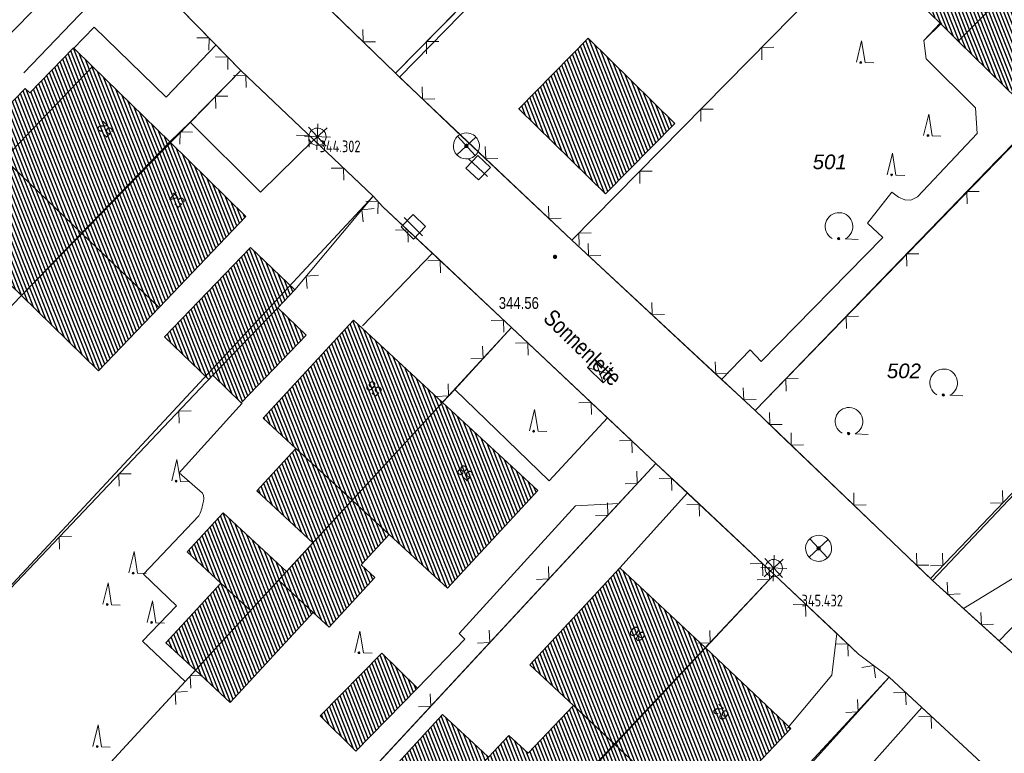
# Model space of a CAD drawing. Header units: metres. Extents: x 345144 to 348639, y 5629211 to 5635235.
# Tile 842 of 1056: x 347719 to 347776, y 5630600 to 5630643. Entities that reach past the tile are written whole.
import ezdxf
from ezdxf.enums import TextEntityAlignment as Align

# ---------------------------------------------------------------- set-up
doc = ezdxf.new("R2010")
doc.units = ezdxf.units.M
doc.header["$MEASUREMENT"] = 0
for name, color, linetype in [('028 Geländeform', 7, 'Continuous'), ('028 Geländeform Ausg.', 7, 'Continuous'), ('065-066 Ver_Entsorgung', 7, 'Continuous'), ('065-066 Ver_Entsorgung Ausg.', 7, 'Continuous'), ('081-083 Topographie', 7, 'Continuous'), ('AX Flurstück', 7, 'Continuous'), ('AX Gebäude', 7, 'Continuous'), ('Definitionslinie', 7, 'Continuous'), ('Präsentationsobjekt -Text (punktförmig)', 7, 'Continuous'), ('Strasse Lokation', 7, 'Continuous')]:
    doc.layers.add(name, color=color, linetype=linetype)
doc.styles.add('ARIAL', font='arial.ttf', dxfattribs={"height": 1})
doc.styles.add('ARIALIT', font='ariali.ttf', dxfattribs={"height": 1})
doc.styles.add('DIN-6776-IT', font='txt', dxfattribs={"height": 1})
pattern_1 = [(111.5294117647, (0, 0), (-0.186045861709, -0.07339575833), [])]

# ---------------------------------------------------------------- blocks, each defined once
blk = doc.blocks.new('alk_5742_nrw')
at = {"color": 134, "lineweight": 5, "true_color": 0x00b2b2, "flags": 128}
for points in [[(0, -1), (0, 1)], [(1, 0), (-1, 0)], [(0.707333, -0.707333), (-0.707333, 0.707333)], [(-0.707333, -0.707333), (0.707333, 0.707333)]]:
    blk.add_lwpolyline(points, dxfattribs=at)
at = {"color": 134, "lineweight": 5, "true_color": 0x00b2b2}
for start, end in [(0, 180), (180, 0)]:
    blk.add_arc((0, 0), 0.666667, start, end, dxfattribs=at)
blk = doc.blocks.new('alk_3504_nrw')
at = {"color": 134, "lineweight": 5, "true_color": 0x00b2b2, "flags": 128}
for points in [[(-0.729333, -0.684), (-0.707333, -0.707333), (0.707333, 0.707333)], [(-0.707333, 0.707333), (0.707333, -0.707333)]]:
    blk.add_lwpolyline(points, dxfattribs=at)
at = {"color": 134, "lineweight": 5, "true_color": 0x00b2b2}
for start, end in [(90, -90), (-90, 90)]:
    blk.add_arc((0, 0), 1, start, end, dxfattribs=at)
blk = doc.blocks.new('alk_043x_nrw')
h = blk.add_hatch(color=7)
edge = h.paths.add_edge_path(flags=0)
edge.add_arc((0, 0), 1, 180, 360, ccw=False)
edge.add_arc((0, 0), 1, 0, 180, ccw=False)
blk = doc.blocks.new('alk_7100_nrwx2')
at = {"true_color": 0x2e2e2e}
h = blk.add_hatch(color=250, dxfattribs=at)
edge = h.paths.add_edge_path(flags=0)
edge.add_arc((0.024073, -0.597267), 0.057254, 180, 360, ccw=False)
edge.add_arc((0.024073, -0.597267), 0.057255, 0, 180, ccw=False)
at = {"color": 250, "lineweight": 5, "true_color": 0x2e2e2e, "flags": 128}
blk.add_lwpolyline([(0.349382, -0.597267), (1, -0.597267)], dxfattribs=at)
at = {"color": 250, "lineweight": 5, "true_color": 0x2e2e2e}
for centre, radius, start, end in [((0.024073, 0.012362), 0.690995, -61.9148169, -118.0851831), ((0.024073, -0.597267), 0.057255, 0, 180), ((0.024073, -0.597267), 0.057254, 180, 0)]:
    blk.add_arc(centre, radius, start, end, dxfattribs=at)
blk = doc.blocks.new('alk_7200_nrwx2')
at = {"true_color": 0x2e2e2e}
h = blk.add_hatch(color=250, dxfattribs=at)
edge = h.paths.add_edge_path(flags=0)
edge.add_arc((-0.020544, -0.388118), 0.055525, 180, 360, ccw=False)
edge.add_arc((-0.020544, -0.388118), 0.055525, 0, 180, ccw=False)
at = {"color": 250, "lineweight": 5, "true_color": 0x2e2e2e, "flags": 128}
blk.add_lwpolyline([(-0.298168, -0.388118), (-0.020544, 1), (0.257079, -0.388118), (0.812326, -0.388118)], dxfattribs=at)
blk.add_lwpolyline([(-0.298168, -0.388118), (-0.020544, 1), (0.257079, -0.388118), (0.812326, -0.388118)], dxfattribs=at)
at = {"color": 250, "lineweight": 5, "true_color": 0x2e2e2e}
for start, end in [(0, 180), (180, 0)]:
    blk.add_arc((-0.020544, -0.388118), 0.055525, start, end, dxfattribs=at)
blk = doc.blocks.new('3488_swc')
at = {"color": 7, "lineweight": 5, "flags": 128}
for points in [[(1, 0), (-1, 0)], [(0.666667, 0.666667), (-0.666667, 0.666667), (-0.666667, -0.666667), (0.666667, -0.666667), (0.666667, 0.666667)]]:
    blk.add_lwpolyline(points, dxfattribs=at)

msp = doc.modelspace()

# ---------------------------------------------------------------- hatches: boundary and pattern name
at = {"layer": 'AX Gebäude', "true_color": 0x4f4f4f}
h = msp.add_hatch(dxfattribs=at)
h.set_pattern_fill('_USER', color=251, scale=0.2, angle=111.5294118, style=0, pattern_type=0)
h.set_pattern_definition(pattern_1)
h.paths.add_polyline_path([(347770.333, 5630643.96), (347775.498, 5630649.22), (347778.205, 5630646.573), (347772.961, 5630641.328)], flags=0)
h = msp.add_hatch(dxfattribs=at)
h.set_pattern_fill('_USER', color=251, scale=0.2, angle=111.5294118, style=0, pattern_type=0)
h.set_pattern_definition(pattern_1)
h.paths.add_polyline_path([(347772.961, 5630641.328), (347778.205, 5630646.573), (347779.439, 5630645.367), (347782.47, 5630642.341), (347777.258, 5630637.119)], flags=0)
h = msp.add_hatch(dxfattribs=at)
h.set_pattern_fill('_USER', color=251, scale=0.2, angle=111.5294118, style=0, pattern_type=0)
h.set_pattern_definition(pattern_1)
h.paths.add_polyline_path([(347751.642, 5630641.491), (347756.629, 5630636.584), (347752.636, 5630632.524), (347747.651, 5630637.434)], flags=0)
h = msp.add_hatch(dxfattribs=at)
h.set_pattern_fill('_USER', color=251, scale=0.2, angle=111.5294118, style=0, pattern_type=0)
h.set_pattern_definition(pattern_1)
h.paths.add_polyline_path([(347723.108, 5630639.856), (347718.019, 5630634.549), (347722.476, 5630630.271), (347719.007, 5630626.676), (347713.152, 5630632.351), (347719.23, 5630638.594), (347719.499, 5630638.338), (347722.012, 5630640.93)], flags=0)
h = msp.add_hatch(dxfattribs=at)
h.set_pattern_fill('_USER', color=251, scale=0.2, angle=111.5294118, style=0, pattern_type=0)
h.set_pattern_definition(pattern_1)
h.paths.add_polyline_path([(347727.561, 5630635.535), (347722.476, 5630630.271), (347718.019, 5630634.549), (347723.108, 5630639.856)], flags=0)
h = msp.add_hatch(dxfattribs=at)
h.set_pattern_fill('_USER', color=251, scale=0.2, angle=111.5294118, style=0, pattern_type=0)
h.set_pattern_definition(pattern_1)
h.paths.add_polyline_path([(347726.933, 5630625.987), (347722.476, 5630630.271), (347727.561, 5630635.535), (347731.936, 5630631.223)], flags=0)
h = msp.add_hatch(dxfattribs=at)
h.set_pattern_fill('_USER', color=251, scale=0.2, angle=111.5294118, style=0, pattern_type=0)
h.set_pattern_definition(pattern_1)
h.paths.add_polyline_path([(347726.933, 5630625.987), (347723.447, 5630622.336), (347719.007, 5630626.676), (347722.476, 5630630.271)], flags=0)
h = msp.add_hatch(dxfattribs=at)
h.set_pattern_fill('_USER', color=251, scale=0.2, angle=111.5294118, style=0, pattern_type=0)
h.set_pattern_definition(pattern_1)
h.paths.add_polyline_path([(347730.026, 5630622.081), (347729.795, 5630621.842), (347727.253, 5630624.29), (347732.208, 5630629.433), (347734.758, 5630627.006), (347733.766, 5630625.971)], flags=0)
h = msp.add_hatch(dxfattribs=at)
h.set_pattern_fill('_USER', color=251, scale=0.2, angle=111.5294118, style=0, pattern_type=0)
h.set_pattern_definition(pattern_1)
h.paths.add_polyline_path([(347730.026, 5630622.081), (347733.766, 5630625.971), (347735.409, 5630624.394), (347731.67, 5630620.501)], flags=0)
h = msp.add_hatch(dxfattribs=at)
h.set_pattern_fill('_USER', color=251, scale=0.2, angle=111.5294118, style=0, pattern_type=0)
h.set_pattern_definition(pattern_1)
h.paths.add_polyline_path([(347743.257, 5630620.519), (347738.055, 5630614.886), (347734.82, 5630617.872), (347732.924, 5630619.622), (347738.127, 5630625.256)], flags=0)
h = msp.add_hatch(dxfattribs=at)
h.set_pattern_fill('_USER', color=251, scale=0.2, angle=111.5294118, style=0, pattern_type=0)
h.set_pattern_definition(pattern_1)
h.paths.add_polyline_path([(347740.194, 5630612.911), (347738.055, 5630614.886), (347743.257, 5630620.519), (347748.745, 5630615.451), (347743.544, 5630609.818)], flags=0)
h = msp.add_hatch(dxfattribs=at)
h.set_pattern_fill('_USER', color=251, scale=0.2, angle=111.5294118, style=0, pattern_type=0)
h.set_pattern_definition(pattern_1)
h.paths.add_polyline_path([(347738.055, 5630614.886), (347735.796, 5630612.437), (347732.559, 5630615.421), (347734.82, 5630617.872)], flags=0)
h = msp.add_hatch(dxfattribs=at)
h.set_pattern_fill('_USER', color=251, scale=0.2, angle=111.5294118, style=0, pattern_type=0)
h.set_pattern_definition(pattern_1)
h.paths.add_polyline_path([(347735.818, 5630608.426), (347733.809, 5630610.281), (347734.273, 5630610.783), (347735.796, 5630612.437), (347738.055, 5630614.886), (347740.194, 5630612.911), (347738.578, 5630611.16), (347739.368, 5630610.431), (347736.737, 5630607.579)], flags=0)
h = msp.add_hatch(dxfattribs=at)
h.set_pattern_fill('_USER', color=251, scale=0.2, angle=111.5294118, style=0, pattern_type=0)
h.set_pattern_definition(pattern_1)
h.paths.add_polyline_path([(347733.809, 5630610.281), (347732.206, 5630608.542), (347730.496, 5630610.119), (347728.55, 5630611.913), (347730.618, 5630614.155), (347734.273, 5630610.783)], flags=0)
h = msp.add_hatch(dxfattribs=at)
h.set_pattern_fill('_USER', color=251, scale=0.2, angle=111.5294118, style=0, pattern_type=0)
h.set_pattern_definition(pattern_1)
h.paths.add_polyline_path([(347758.411, 5630606.394), (347753.187, 5630600.83), (347750.797, 5630603.073), (347748.296, 5630605.418), (347753.467, 5630610.998)], flags=0)
h = msp.add_hatch(dxfattribs=at)
h.set_pattern_fill('_USER', color=251, scale=0.2, angle=111.5294118, style=0, pattern_type=0)
h.set_pattern_definition(pattern_1)
h.paths.add_polyline_path([(347732.206, 5630608.542), (347729.029, 5630605.096), (347727.318, 5630606.673), (347730.496, 5630610.119)], flags=0)
h = msp.add_hatch(dxfattribs=at)
h.set_pattern_fill('_USER', color=251, scale=0.2, angle=111.5294118, style=0, pattern_type=0)
h.set_pattern_definition(pattern_1)
h.paths.add_polyline_path([(347735.818, 5630608.426), (347731.039, 5630603.243), (347729.029, 5630605.096), (347732.206, 5630608.542), (347733.809, 5630610.281)], flags=0)
h = msp.add_hatch(dxfattribs=at)
h.set_pattern_fill('_USER', color=251, scale=0.2, angle=111.5294118, style=0, pattern_type=0)
h.set_pattern_definition(pattern_1)
h.paths.add_polyline_path([(347736.21, 5630602.467), (347739.766, 5630606.083), (347741.825, 5630604.059), (347738.269, 5630600.442)], flags=0)
h = msp.add_hatch(dxfattribs=at)
h.set_pattern_fill('_USER', color=251, scale=0.2, angle=111.5294118, style=0, pattern_type=0)
h.set_pattern_definition(pattern_1)
h.paths.add_polyline_path([(347757.674, 5630596.615), (347753.187, 5630600.83), (347758.411, 5630606.394), (347763.323, 5630601.741), (347758.098, 5630596.22)], flags=0)
h = msp.add_hatch(dxfattribs=at)
h.set_pattern_fill('_USER', color=251, scale=0.2, angle=111.5294118, style=0, pattern_type=0)
h.set_pattern_definition(pattern_1)
h.paths.add_polyline_path([(347753.187, 5630600.83), (347748.267, 5630595.587), (347745.772, 5630593.035), (347742.509, 5630596.127), (347742.321, 5630596.306), (347745.903, 5630600.099), (347747.085, 5630601.35), (347748.186, 5630600.333), (347750.797, 5630603.073)], flags=0)
h = msp.add_hatch(dxfattribs=at)
h.set_pattern_fill('_USER', color=251, scale=0.2, angle=111.5294118, style=0, pattern_type=0)
h.set_pattern_definition(pattern_1)
h.paths.add_polyline_path([(347739.397, 5630598.341), (347743.257, 5630602.55), (347745.574, 5630600.404), (347745.903, 5630600.099), (347742.321, 5630596.306), (347742.509, 5630596.127), (347742.204, 5630595.805), (347741.738, 5630596.215)], flags=0)
h = msp.add_hatch(dxfattribs=at)
h.set_pattern_fill('_USER', color=251, scale=0.2, angle=111.5294118, style=0, pattern_type=0)
h.set_pattern_definition(pattern_1)
h.paths.add_polyline_path([(347757.674, 5630596.615), (347752.743, 5630591.343), (347748.267, 5630595.587), (347753.187, 5630600.83)], flags=0)

# ---------------------------------------------------------------- linework, layer by layer
at = {"layer": '081-083 Topographie', "color": 7, "linetype": 'Continuous', "lineweight": 5, "flags": 128}
for points in [[(347750.705, 5630629.855), (347790.111, 5630669.885)], [(347740.545, 5630639.478), (347754.632, 5630653.818), (347754.632, 5630653.818), (347757.432, 5630656.605)], [(347715.956, 5630655.155), (347717.22, 5630653.947), (347717.22, 5630653.947), (347721.904, 5630649.47), (347721.904, 5630649.47), (347723.968, 5630647.497), (347723.968, 5630647.497), (347726.001, 5630645.416), (347726.001, 5630645.416), (347730.144, 5630641.173), (347730.144, 5630641.173), (347731.647, 5630639.634)], [(347740.782, 5630639.245), (347754.815, 5630653.604), (347754.815, 5630653.604), (347754.632, 5630653.818)], [(347719.141, 5630639.494), (347723.266, 5630643.809), (347723.266, 5630643.809), (347726.001, 5630645.416)], [(347736.826, 5630643.083), (347740.545, 5630639.478)], [(347771.924, 5630642.355), (347770.981, 5630641.356), (347770.981, 5630641.356), (347771.111, 5630640.305), (347771.111, 5630640.305), (347773.948, 5630637.477), (347773.948, 5630637.477), (347774.039, 5630636.003)], [(347727.561, 5630635.535), (347728.731, 5630636.663), (347728.731, 5630636.663), (347731.647, 5630639.634)], [(347731.647, 5630639.634), (347735.843, 5630635.646), (347735.843, 5630635.646), (347739.268, 5630632.392)], [(347740.545, 5630639.478), (347740.782, 5630639.245), (347740.782, 5630639.245), (347750.705, 5630629.855)], [(347761.259, 5630620.054), (347775.228, 5630634.491), (347775.228, 5630634.491), (347777.546, 5630636.856)], [(347728.731, 5630636.663), (347732.782, 5630632.624), (347732.782, 5630632.624), (347735.843, 5630635.646)], [(347759.311, 5630621.827), (347759.33, 5630621.847), (347759.33, 5630621.847), (347760.974, 5630623.549), (347760.974, 5630623.549), (347761.618, 5630622.885), (347761.618, 5630622.885), (347768.611, 5630630.014), (347768.611, 5630630.014), (347767.726, 5630630.845), (347767.726, 5630630.845), (347769.139, 5630632.624), (347769.139, 5630632.624), (347769.513, 5630632.334), (347769.513, 5630632.334), (347769.884, 5630632.177), (347769.884, 5630632.177), (347770.231, 5630632.168), (347770.231, 5630632.168), (347770.604, 5630632.364), (347770.604, 5630632.364), (347774.039, 5630636.003)], [(347734.758, 5630627.006), (347739.268, 5630632.392)], [(347739.268, 5630632.392), (347739.829, 5630631.792), (347739.829, 5630631.792), (347742.674, 5630629.116), (347742.674, 5630629.116), (347747.222, 5630624.838)], [(347771.352, 5630610.387), (347790.064, 5630629.925)], [(347773.26, 5630608.652), (347776.316, 5630610.507), (347776.316, 5630610.507), (347787.653, 5630622.281), (347787.653, 5630622.281), (347788.405, 5630627.111), (347788.405, 5630627.111), (347790.064, 5630629.925)], [(347750.705, 5630629.855), (347759.33, 5630621.847), (347759.33, 5630621.847), (347759.953, 5630621.268), (347759.953, 5630621.268), (347761.259, 5630620.054)], [(347738.65, 5630624.936), (347742.674, 5630629.116)], [(347743.253, 5630620.513), (347743.963, 5630621.27), (347743.963, 5630621.27), (347747.222, 5630624.838)], [(347747.222, 5630624.838), (347752.759, 5630619.632), (347752.759, 5630619.632), (347755.545, 5630617.011)], [(347775.318, 5630606.787), (347791.664, 5630623.708), (347791.664, 5630623.708), (347795.502, 5630620.184)], [(347693.595, 5630583.343), (347712.357, 5630603.481), (347712.357, 5630603.481), (347730.012, 5630622.068)], [(347743.963, 5630621.27), (347749.401, 5630616.002), (347749.401, 5630616.002), (347752.759, 5630619.632)], [(347731.714, 5630620.485), (347728.088, 5630616.476), (347728.088, 5630616.476), (347729.428, 5630615.302)], [(347761.259, 5630620.054), (347761.661, 5630619.67), (347761.661, 5630619.67), (347762.554, 5630618.815), (347762.554, 5630618.815), (347771.352, 5630610.387)], [(347710.33, 5630568.235), (347728.823, 5630588.186), (347728.823, 5630588.186), (347738.553, 5630598.683), (347738.553, 5630598.683), (347753.408, 5630614.706), (347753.408, 5630614.706), (347755.545, 5630617.011)], [(347755.545, 5630617.011), (347757.357, 5630615.308), (347757.357, 5630615.308), (347762.356, 5630610.606)], [(347753.467, 5630610.999), (347757.357, 5630615.308)], [(347741.825, 5630604.06), (347744.537, 5630606.892), (347744.537, 5630606.892), (347744.227, 5630607.223), (347744.227, 5630607.223), (347750.923, 5630614.562), (347750.923, 5630614.562), (347753.408, 5630614.706)], [(347729.23, 5630613.984), (347726.043, 5630610.626), (347726.043, 5630610.626), (347727.932, 5630608.807), (347727.932, 5630608.807), (347725.99, 5630606.776), (347725.99, 5630606.776), (347728.436, 5630604.452)], [(347758.411, 5630606.394), (347762.356, 5630610.606)], [(347762.356, 5630610.606), (347765.969, 5630607.209), (347765.969, 5630607.209), (347767.221, 5630606.031), (347767.221, 5630606.031), (347768.986, 5630604.694)], [(347771.352, 5630610.387), (347771.467, 5630610.276), (347771.467, 5630610.276), (347773.26, 5630608.652), (347773.26, 5630608.652), (347775.318, 5630606.787), (347775.318, 5630606.787), (347777.836, 5630604.504), (347777.836, 5630604.504), (347781.622, 5630604.808)], [(347763.131, 5630601.772), (347765.678, 5630604.818), (347765.678, 5630604.818), (347765.969, 5630607.209)], [(347701.648, 5630576.129), (347720.526, 5630595.872), (347720.526, 5630595.872), (347728.436, 5630604.452), (347728.436, 5630604.452), (347729.028, 5630605.096)], [(347751.981, 5630585.881), (347768.986, 5630604.694)], [(347768.986, 5630604.694), (347770.868, 5630602.947), (347770.868, 5630602.947), (347775.596, 5630598.558)], [(347770.868, 5630602.947), (347764.033, 5630595.253), (347764.033, 5630595.253), (347768.856, 5630590.822), (347768.856, 5630590.822), (347773.627, 5630586.438), (347773.627, 5630586.438), (347778.377, 5630591.666), (347778.377, 5630591.666), (347779.86, 5630594.6)]]:
    msp.add_lwpolyline(points, dxfattribs=at)
at = {"layer": '081-083 Topographie', "color": 7, "linetype": 'Continuous', "lineweight": 5}
for centre, radius, start, end in [((347728.802, 5630614.97), 0.70859, -24.0362814, 27.9393076), ((347727.129, 5630615.03), 2.347092, -26.4667925, -8.5512857)]:
    msp.add_arc(centre, radius, start, end, dxfattribs=at)
at = {"layer": 'AX Flurstück', "color": 8, "linetype": 'Continuous', "lineweight": 13, "true_color": 0x808080, "flags": 128}
for points in [[(347730.445, 5630649.275), (347769.697, 5630688.84), (347774.486, 5630684.393), (347779.885, 5630679.379), (347740.545, 5630639.478), (347730.445, 5630649.275)], [(347740.545, 5630639.478), (347779.885, 5630679.379), (347781.862, 5630677.544), (347787.932, 5630671.907), (347790.11, 5630669.885), (347750.705, 5630629.855), (347744.006, 5630636.172), (347740.545, 5630639.478)], [(347782.259, 5630592.373), (347775.596, 5630598.558), (347768.986, 5630604.693), (347767.221, 5630606.031), (347762.356, 5630610.605), (347755.545, 5630617.011), (347747.222, 5630624.838), (347739.828, 5630631.792), (347739.267, 5630632.392), (347731.646, 5630639.634), (347723.968, 5630647.498), (347715.956, 5630655.155), (347712.735, 5630658.233), (347708.211, 5630662.556), (347700.438, 5630670.597)], [(347750.705, 5630629.855), (347790.11, 5630669.885), (347794.911, 5630665.426), (347800.363, 5630660.363), (347761.259, 5630620.054), (347750.705, 5630629.855)], [(347710.487, 5630669.09), (347717.059, 5630662.263), (347720.438, 5630658.985), (347724.174, 5630655.36), (347730.445, 5630649.275), (347740.545, 5630639.478), (347744.006, 5630636.172), (347750.705, 5630629.855), (347761.259, 5630620.054), (347771.467, 5630610.276), (347777.836, 5630604.504)], [(347810.228, 5630651.251), (347771.467, 5630610.276), (347761.259, 5630620.054), (347800.363, 5630660.363), (347800.878, 5630659.885), (347801.901, 5630658.915), (347810.228, 5630651.251)], [(347696.461, 5630619.281), (347676.622, 5630598.576), (347668.72, 5630605.896), (347689.019, 5630627.064), (347715.956, 5630655.155), (347723.968, 5630647.498), (347696.461, 5630619.281)], [(347781.622, 5630604.808), (347777.836, 5630604.504), (347771.467, 5630610.276), (347810.228, 5630651.251), (347815.424, 5630642.691), (347815.594, 5630642.443), (347781.622, 5630604.808)], [(347704.379, 5630611.68), (347684.675, 5630591.479), (347676.622, 5630598.576), (347696.461, 5630619.281), (347723.968, 5630647.498), (347731.646, 5630639.634), (347704.379, 5630611.68)], [(347712.353, 5630603.483), (347693.598, 5630583.34), (347684.675, 5630591.479), (347704.379, 5630611.68), (347731.646, 5630639.634), (347739.267, 5630632.392), (347712.353, 5630603.483)], [(347720.526, 5630595.872), (347701.649, 5630576.129), (347693.598, 5630583.34), (347712.353, 5630603.483), (347739.267, 5630632.392), (347739.828, 5630631.792), (347747.222, 5630624.838), (347720.526, 5630595.872)], [(347728.823, 5630588.186), (347710.331, 5630568.234), (347701.649, 5630576.129), (347720.526, 5630595.872), (347747.222, 5630624.838), (347755.545, 5630617.011), (347728.823, 5630588.186)], [(347728.823, 5630588.186), (347755.545, 5630617.011), (347762.356, 5630610.605), (347716.843, 5630562.312), (347710.331, 5630568.234), (347728.823, 5630588.186)], [(347716.843, 5630562.312), (347762.356, 5630610.605), (347767.221, 5630606.031), (347768.986, 5630604.693), (347723.841, 5630555.948), (347716.843, 5630562.312)], [(347723.841, 5630555.948), (347768.986, 5630604.693), (347775.596, 5630598.558), (347730.909, 5630549.628), (347723.841, 5630555.948)]]:
    msp.add_lwpolyline(points, dxfattribs=at)
at = {"layer": 'AX Gebäude', "color": 7, "linetype": 'Continuous', "lineweight": 5, "flags": 128}
for points in [[(347770.333, 5630643.96), (347775.498, 5630649.22), (347778.205, 5630646.573), (347772.961, 5630641.328), (347770.333, 5630643.96)], [(347772.961, 5630641.328), (347778.205, 5630646.573), (347779.439, 5630645.367), (347782.47, 5630642.341), (347777.258, 5630637.119), (347772.961, 5630641.328)], [(347751.642, 5630641.491), (347756.629, 5630636.584), (347752.636, 5630632.524), (347747.651, 5630637.434), (347751.642, 5630641.491)], [(347723.108, 5630639.856), (347718.019, 5630634.549), (347722.476, 5630630.271), (347719.007, 5630626.676), (347713.152, 5630632.351), (347719.23, 5630638.594), (347719.499, 5630638.338), (347722.012, 5630640.93), (347723.108, 5630639.856)], [(347727.561, 5630635.535), (347722.476, 5630630.271), (347718.019, 5630634.549), (347723.108, 5630639.856), (347727.561, 5630635.535)], [(347726.933, 5630625.987), (347722.476, 5630630.271), (347727.561, 5630635.535), (347731.936, 5630631.223), (347726.933, 5630625.987)], [(347726.933, 5630625.987), (347723.447, 5630622.336), (347719.007, 5630626.676), (347722.476, 5630630.271), (347726.933, 5630625.987)], [(347730.026, 5630622.081), (347729.795, 5630621.842), (347727.253, 5630624.29), (347732.208, 5630629.433), (347734.758, 5630627.006), (347733.766, 5630625.971), (347730.026, 5630622.081)], [(347730.026, 5630622.081), (347733.766, 5630625.971), (347735.409, 5630624.394), (347731.67, 5630620.501), (347730.026, 5630622.081)], [(347743.257, 5630620.519), (347738.055, 5630614.886), (347734.82, 5630617.872), (347732.924, 5630619.622), (347738.127, 5630625.256), (347743.257, 5630620.519)], [(347740.194, 5630612.911), (347738.055, 5630614.886), (347743.257, 5630620.519), (347748.745, 5630615.451), (347743.544, 5630609.818), (347740.194, 5630612.911)], [(347738.055, 5630614.886), (347735.796, 5630612.437), (347732.559, 5630615.421), (347734.82, 5630617.872), (347738.055, 5630614.886)], [(347735.818, 5630608.426), (347733.809, 5630610.281), (347734.273, 5630610.783), (347735.796, 5630612.437), (347738.055, 5630614.886), (347740.194, 5630612.911), (347738.578, 5630611.16), (347739.368, 5630610.431), (347736.737, 5630607.579), (347735.818, 5630608.426)], [(347733.809, 5630610.281), (347732.206, 5630608.542), (347730.496, 5630610.119), (347728.55, 5630611.913), (347730.618, 5630614.155), (347734.273, 5630610.783), (347733.809, 5630610.281)], [(347758.411, 5630606.394), (347753.187, 5630600.83), (347750.797, 5630603.073), (347748.296, 5630605.418), (347753.467, 5630610.998), (347758.411, 5630606.394)], [(347732.206, 5630608.542), (347729.029, 5630605.096), (347727.318, 5630606.673), (347730.496, 5630610.119), (347732.206, 5630608.542)], [(347735.818, 5630608.426), (347731.039, 5630603.243), (347729.029, 5630605.096), (347732.206, 5630608.542), (347733.809, 5630610.281), (347735.818, 5630608.426)], [(347736.21, 5630602.467), (347739.766, 5630606.083), (347741.825, 5630604.059), (347738.269, 5630600.442), (347736.21, 5630602.467)], [(347757.674, 5630596.615), (347753.187, 5630600.83), (347758.411, 5630606.394), (347763.323, 5630601.741), (347758.098, 5630596.22), (347757.674, 5630596.615)], [(347753.187, 5630600.83), (347748.267, 5630595.587), (347745.772, 5630593.035), (347742.509, 5630596.127), (347742.321, 5630596.306), (347745.903, 5630600.099), (347747.085, 5630601.35), (347748.186, 5630600.333), (347750.797, 5630603.073), (347753.187, 5630600.83)], [(347739.397, 5630598.341), (347743.257, 5630602.55), (347745.574, 5630600.404), (347745.903, 5630600.099), (347742.321, 5630596.306), (347742.509, 5630596.127), (347742.204, 5630595.805), (347741.738, 5630596.215), (347739.397, 5630598.341)], [(347757.674, 5630596.615), (347752.743, 5630591.343), (347748.267, 5630595.587), (347753.187, 5630600.83), (347757.674, 5630596.615)]]:
    msp.add_lwpolyline(points, dxfattribs=at)
at = {"layer": 'Definitionslinie', "color": 7, "linetype": 'Continuous', "lineweight": 5, "flags": 128}
for points in [[(347750.705, 5630629.855), (347790.111, 5630669.885)], [(347740.545, 5630639.478), (347754.632, 5630653.818)], [(347740.782, 5630639.245), (347754.815, 5630653.604)], [(347726.001, 5630645.416), (347730.144, 5630641.173)], [(347719.141, 5630639.494), (347723.266, 5630643.809)], [(347736.826, 5630643.083), (347740.545, 5630639.478)], [(347770.981, 5630641.356), (347771.924, 5630642.355)], [(347738.674, 5630641.988), (347738.686, 5630641.281), (347739.393, 5630641.292)], [(347738.674, 5630641.988), (347738.686, 5630641.281), (347739.393, 5630641.292)], [(347729.811, 5630640.799), (347729.819, 5630641.506), (347729.112, 5630641.514)], [(347729.811, 5630640.799), (347729.819, 5630641.506), (347729.112, 5630641.514)], [(347743.04, 5630641.304), (347742.333, 5630641.298), (347742.339, 5630640.591)], [(347743.04, 5630641.304), (347742.333, 5630641.298), (347742.339, 5630640.591)], [(347770.981, 5630641.356), (347771.111, 5630640.305)], [(347730.144, 5630641.173), (347731.647, 5630639.634)], [(347762.346, 5630640.968), (347761.639, 5630640.962), (347761.644, 5630640.255)], [(347762.346, 5630640.968), (347761.639, 5630640.962), (347761.644, 5630640.255)], [(347730.887, 5630639.696), (347730.896, 5630640.404), (347730.188, 5630640.412)], [(347730.887, 5630639.696), (347730.896, 5630640.404), (347730.188, 5630640.412)], [(347771.111, 5630640.305), (347773.948, 5630637.477)], [(347728.731, 5630636.663), (347731.647, 5630639.634)], [(347731.647, 5630639.634), (347735.843, 5630635.646)], [(347731.951, 5630638.655), (347731.933, 5630639.362), (347731.226, 5630639.344)], [(347731.951, 5630638.655), (347731.933, 5630639.362), (347731.226, 5630639.344)], [(347740.545, 5630639.478), (347740.782, 5630639.245)], [(347740.782, 5630639.245), (347750.705, 5630629.855)], [(347742.092, 5630638.693), (347742.112, 5630637.987), (347742.819, 5630638.006)], [(347742.092, 5630638.693), (347742.112, 5630637.987), (347742.819, 5630638.006)], [(347730.896, 5630638.155), (347730.189, 5630638.149), (347730.196, 5630637.441)], [(347730.896, 5630638.155), (347730.189, 5630638.149), (347730.196, 5630637.441)], [(347758.838, 5630637.404), (347758.131, 5630637.399), (347758.137, 5630636.692)], [(347758.838, 5630637.404), (347758.131, 5630637.399), (347758.137, 5630636.692)], [(347773.948, 5630637.477), (347774.039, 5630636.003)], [(347775.228, 5630634.491), (347777.546, 5630636.856)], [(347727.561, 5630635.535), (347728.731, 5630636.663)], [(347728.731, 5630636.663), (347732.782, 5630632.624)], [(347728.853, 5630636.086), (347728.146, 5630636.099), (347728.133, 5630635.392)], [(347728.853, 5630636.086), (347728.146, 5630636.099), (347728.133, 5630635.392)], [(347732.782, 5630632.624), (347735.843, 5630635.646)], [(347735.575, 5630635.211), (347735.557, 5630635.918), (347734.85, 5630635.9)], [(347735.575, 5630635.211), (347735.557, 5630635.918), (347734.85, 5630635.9)], [(347735.843, 5630635.646), (347739.268, 5630632.392)], [(347770.604, 5630632.364), (347774.039, 5630636.003)], [(347745.724, 5630635.257), (347745.744, 5630634.55), (347746.45, 5630634.57)], [(347745.724, 5630635.257), (347745.744, 5630634.55), (347746.45, 5630634.57)], [(347761.259, 5630620.054), (347775.228, 5630634.491)], [(347737.574, 5630633.312), (347737.556, 5630634.019), (347736.849, 5630634.001)], [(347737.574, 5630633.312), (347737.556, 5630634.019), (347736.849, 5630634.001)], [(347755.331, 5630633.841), (347754.624, 5630633.836), (347754.629, 5630633.129)], [(347755.331, 5630633.841), (347754.624, 5630633.836), (347754.629, 5630633.129)], [(347734.758, 5630627.006), (347739.268, 5630632.392)], [(347739.268, 5630632.392), (347739.829, 5630631.792)], [(347767.726, 5630630.845), (347769.139, 5630632.624)], [(347769.139, 5630632.624), (347769.513, 5630632.334)], [(347769.513, 5630632.334), (347769.884, 5630632.177)], [(347769.884, 5630632.177), (347770.231, 5630632.168)], [(347770.231, 5630632.168), (347770.604, 5630632.364)], [(347774.166, 5630632.674), (347773.459, 5630632.662), (347773.47, 5630631.955)], [(347774.166, 5630632.674), (347773.459, 5630632.662), (347773.47, 5630631.955)], [(347739.322, 5630631.678), (347738.618, 5630631.616), (347738.68, 5630630.911)], [(347739.322, 5630631.678), (347738.618, 5630631.616), (347738.68, 5630630.911)], [(347739.525, 5630631.385), (347739.549, 5630632.092), (347738.842, 5630632.116)], [(347739.525, 5630631.385), (347739.549, 5630632.092), (347738.842, 5630632.116)], [(347739.829, 5630631.792), (347742.674, 5630629.116)], [(347749.356, 5630631.82), (347749.375, 5630631.113), (347750.082, 5630631.133)], [(347749.356, 5630631.82), (347749.375, 5630631.113), (347750.082, 5630631.133)], [(347741.273, 5630629.747), (347741.252, 5630630.454), (347740.545, 5630630.432)], [(347741.273, 5630629.747), (347741.252, 5630630.454), (347740.545, 5630630.432)], [(347767.726, 5630630.845), (347768.611, 5630630.014)], [(347751.823, 5630630.278), (347751.116, 5630630.272), (347751.121, 5630629.565)], [(347751.823, 5630630.278), (347751.116, 5630630.272), (347751.121, 5630629.565)], [(347761.618, 5630622.885), (347768.611, 5630630.014)], [(347771.352, 5630610.387), (347790.064, 5630629.925)], [(347750.705, 5630629.855), (347759.33, 5630621.847), (347759.33, 5630621.847), (347759.953, 5630621.268)], [(347751.639, 5630629.67), (347751.665, 5630628.964), (347752.372, 5630628.99)], [(347751.639, 5630629.67), (347751.665, 5630628.964), (347752.372, 5630628.99)], [(347738.65, 5630624.936), (347742.674, 5630629.116)], [(347742.674, 5630629.116), (347747.222, 5630624.838)], [(347770.689, 5630629.081), (347769.982, 5630629.069), (347769.994, 5630628.362)], [(347770.689, 5630629.081), (347769.982, 5630629.069), (347769.994, 5630628.362)], [(347743.149, 5630627.983), (347743.127, 5630628.69), (347742.42, 5630628.668)], [(347743.149, 5630627.983), (347743.127, 5630628.69), (347742.42, 5630628.668)], [(347736.112, 5630627.845), (347735.408, 5630627.782), (347735.47, 5630627.078)], [(347736.112, 5630627.845), (347735.408, 5630627.782), (347735.47, 5630627.078)], [(347755.303, 5630626.268), (347755.329, 5630625.562), (347756.036, 5630625.588)], [(347755.303, 5630626.268), (347755.329, 5630625.562), (347756.036, 5630625.588)], [(347767.212, 5630625.487), (347766.505, 5630625.476), (347766.517, 5630624.769)], [(347767.212, 5630625.487), (347766.505, 5630625.476), (347766.517, 5630624.769)], [(347743.963, 5630621.27), (347747.222, 5630624.838)], [(347746.791, 5630624.557), (347746.769, 5630625.264), (347746.062, 5630625.242)], [(347746.791, 5630624.557), (347746.769, 5630625.264), (347746.062, 5630625.242)], [(347747.222, 5630624.838), (347752.759, 5630619.632)], [(347744.886, 5630623.022), (347745.593, 5630623.054), (347745.561, 5630623.76)], [(347744.886, 5630623.022), (347745.593, 5630623.054), (347745.561, 5630623.76)], [(347748.191, 5630623.241), (347748.169, 5630623.947), (347747.462, 5630623.926)], [(347748.191, 5630623.241), (347748.169, 5630623.947), (347747.462, 5630623.926)], [(347775.318, 5630606.787), (347791.664, 5630623.708)], [(347759.311, 5630621.827), (347759.33, 5630621.847), (347759.33, 5630621.847), (347760.974, 5630623.549)], [(347760.974, 5630623.549), (347761.618, 5630622.885)], [(347758.967, 5630622.866), (347758.993, 5630622.16), (347759.7, 5630622.186)], [(347758.967, 5630622.866), (347758.993, 5630622.16), (347759.7, 5630622.186)], [(347712.357, 5630603.481), (347730.012, 5630622.068)], [(347742.901, 5630620.869), (347743.608, 5630620.892), (347743.585, 5630621.598)], [(347742.901, 5630620.869), (347743.608, 5630620.892), (347743.585, 5630621.598)], [(347760.58, 5630621.368), (347760.606, 5630620.661), (347761.313, 5630620.687)], [(347760.58, 5630621.368), (347760.606, 5630620.661), (347761.313, 5630620.687)], [(347763.735, 5630621.894), (347763.028, 5630621.883), (347763.04, 5630621.176)], [(347763.735, 5630621.894), (347763.028, 5630621.883), (347763.04, 5630621.176)], [(347743.253, 5630620.513), (347743.963, 5630621.27)], [(347743.963, 5630621.27), (347749.401, 5630616.002)], [(347759.953, 5630621.268), (347761.259, 5630620.054)], [(347728.088, 5630616.476), (347731.714, 5630620.485)], [(347751.834, 5630619.816), (347751.812, 5630620.523), (347751.105, 5630620.501)], [(347751.834, 5630619.816), (347751.812, 5630620.523), (347751.105, 5630620.501)], [(347728.778, 5630620.043), (347728.071, 5630620.025), (347728.09, 5630619.318)], [(347728.778, 5630620.043), (347728.071, 5630620.025), (347728.09, 5630619.318)], [(347761.259, 5630620.054), (347761.661, 5630619.67)], [(347761.661, 5630619.67), (347762.554, 5630618.815)], [(347762.092, 5630619.949), (347762.108, 5630619.243), (347762.814, 5630619.258)], [(347762.092, 5630619.949), (347762.108, 5630619.243), (347762.814, 5630619.258)], [(347749.401, 5630616.002), (347752.759, 5630619.632)], [(347752.759, 5630619.632), (347755.545, 5630617.011)], [(347762.554, 5630618.815), (347771.352, 5630610.387)], [(347763.327, 5630618.767), (347763.342, 5630618.06), (347764.049, 5630618.075)], [(347763.327, 5630618.767), (347763.342, 5630618.06), (347764.049, 5630618.075)], [(347754.174, 5630617.615), (347754.152, 5630618.322), (347753.445, 5630618.3)], [(347754.174, 5630617.615), (347754.152, 5630618.322), (347753.445, 5630618.3)], [(347753.408, 5630614.706), (347755.545, 5630617.011)], [(347755.545, 5630617.011), (347757.357, 5630615.308)], [(347725.335, 5630616.418), (347724.628, 5630616.4), (347724.646, 5630615.693)], [(347725.335, 5630616.418), (347724.628, 5630616.4), (347724.646, 5630615.693)], [(347728.088, 5630616.476), (347729.428, 5630615.302)], [(347753.77, 5630615.832), (347754.477, 5630615.859), (347754.45, 5630616.565)], [(347753.77, 5630615.832), (347754.477, 5630615.859), (347754.45, 5630616.565)], [(347756.473, 5630615.453), (347756.451, 5630616.16), (347755.744, 5630616.138)], [(347756.473, 5630615.453), (347756.451, 5630616.16), (347755.744, 5630616.138)], [(347753.467, 5630610.999), (347757.357, 5630615.308)], [(347757.357, 5630615.308), (347762.356, 5630610.606)], [(347766.938, 5630615.308), (347766.953, 5630614.601), (347767.66, 5630614.616)], [(347766.938, 5630615.308), (347766.953, 5630614.601), (347767.66, 5630614.616)], [(347774.813, 5630614.724), (347775.52, 5630614.739), (347775.505, 5630615.446)], [(347774.813, 5630614.724), (347775.52, 5630614.739), (347775.505, 5630615.446)], [(347738.553, 5630598.683), (347753.408, 5630614.706)], [(347744.227, 5630607.223), (347750.923, 5630614.562)], [(347750.923, 5630614.562), (347753.408, 5630614.706)], [(347752.073, 5630614.001), (347752.779, 5630614.028), (347752.753, 5630614.734)], [(347752.073, 5630614.001), (347752.779, 5630614.028), (347752.753, 5630614.734)], [(347758.057, 5630613.963), (347758.035, 5630614.67), (347757.329, 5630614.648)], [(347758.057, 5630613.963), (347758.035, 5630614.67), (347757.329, 5630614.648)], [(347726.043, 5630610.626), (347729.23, 5630613.984)], [(347721.891, 5630612.793), (347721.185, 5630612.775), (347721.203, 5630612.068)], [(347721.891, 5630612.793), (347721.185, 5630612.775), (347721.203, 5630612.068)], [(347770.548, 5630611.849), (347770.564, 5630611.142), (347771.271, 5630611.157)], [(347770.548, 5630611.849), (347770.564, 5630611.142), (347771.271, 5630611.157)], [(347771.355, 5630611.113), (347772.062, 5630611.128), (347772.047, 5630611.835)], [(347771.355, 5630611.113), (347772.062, 5630611.128), (347772.047, 5630611.835)], [(347761.699, 5630610.537), (347761.678, 5630611.244), (347760.971, 5630611.222)], [(347761.699, 5630610.537), (347761.678, 5630611.244), (347760.971, 5630611.222)], [(347726.043, 5630610.626), (347727.932, 5630608.807)], [(347748.673, 5630610.334), (347749.38, 5630610.361), (347749.353, 5630611.068)], [(347748.673, 5630610.334), (347749.38, 5630610.361), (347749.353, 5630611.068)], [(347758.411, 5630606.394), (347762.356, 5630610.606)], [(347761.386, 5630610.302), (347762.092, 5630610.325), (347762.069, 5630611.031)], [(347761.386, 5630610.302), (347762.092, 5630610.325), (347762.069, 5630611.031)], [(347762.356, 5630610.606), (347765.969, 5630607.209)], [(347771.352, 5630610.387), (347771.467, 5630610.276)], [(347771.467, 5630610.276), (347773.26, 5630608.652)], [(347772.329, 5630610.17), (347772.364, 5630609.464), (347773.07, 5630609.499)], [(347772.329, 5630610.17), (347772.364, 5630609.464), (347773.07, 5630609.499)], [(347773.26, 5630608.652), (347776.316, 5630610.507)], [(347764.184, 5630608.201), (347764.163, 5630608.908), (347763.456, 5630608.886)], [(347764.184, 5630608.201), (347764.163, 5630608.908), (347763.456, 5630608.886)], [(347725.99, 5630606.776), (347727.932, 5630608.807)], [(347773.26, 5630608.652), (347775.318, 5630606.787)], [(347774.254, 5630608.426), (347774.289, 5630607.72), (347774.995, 5630607.754)], [(347774.254, 5630608.426), (347774.289, 5630607.72), (347774.995, 5630607.754)], [(347744.227, 5630607.223), (347744.537, 5630606.892)], [(347745.274, 5630606.668), (347745.981, 5630606.695), (347745.954, 5630607.401)], [(347745.274, 5630606.668), (347745.981, 5630606.695), (347745.954, 5630607.401)], [(347757.968, 5630606.652), (347758.675, 5630606.675), (347758.651, 5630607.382)], [(347757.968, 5630606.652), (347758.675, 5630606.675), (347758.651, 5630607.382)], [(347765.678, 5630604.818), (347765.969, 5630607.209)], [(347765.969, 5630607.209), (347767.221, 5630606.031)], [(347725.99, 5630606.776), (347728.436, 5630604.452)], [(347741.825, 5630604.06), (347744.537, 5630606.892)], [(347766.617, 5630605.913), (347766.595, 5630606.62), (347765.888, 5630606.598)], [(347766.617, 5630605.913), (347766.595, 5630606.62), (347765.888, 5630606.598)], [(347775.318, 5630606.787), (347777.836, 5630604.504)], [(347767.221, 5630606.031), (347768.986, 5630604.694)], [(347728.436, 5630604.452), (347729.028, 5630605.096)], [(347768.2, 5630604.662), (347768.104, 5630605.363), (347767.403, 5630605.266)], [(347768.2, 5630604.662), (347768.104, 5630605.363), (347767.403, 5630605.266)], [(347720.526, 5630595.872), (347728.436, 5630604.452)], [(347729.438, 5630604.804), (347728.732, 5630604.774), (347728.762, 5630604.068)], [(347729.438, 5630604.804), (347728.732, 5630604.774), (347728.762, 5630604.068)], [(347751.981, 5630585.881), (347768.986, 5630604.694)], [(347763.131, 5630601.772), (347765.678, 5630604.818)], [(347768.986, 5630604.694), (347770.868, 5630602.947)], [(347728.577, 5630603.867), (347727.87, 5630603.838), (347727.899, 5630603.132)], [(347728.577, 5630603.867), (347727.87, 5630603.838), (347727.899, 5630603.132)], [(347769.953, 5630603.114), (347769.927, 5630603.821), (347769.22, 5630603.794)], [(347769.953, 5630603.114), (347769.927, 5630603.821), (347769.22, 5630603.794)], [(347741.875, 5630603.001), (347742.581, 5630603.028), (347742.554, 5630603.734)], [(347741.875, 5630603.001), (347742.581, 5630603.028), (347742.554, 5630603.734)], [(347766.483, 5630602.67), (347767.189, 5630602.706), (347767.153, 5630603.412)], [(347766.483, 5630602.67), (347767.189, 5630602.706), (347767.153, 5630603.412)], [(347764.033, 5630595.253), (347770.868, 5630602.947)], [(347770.868, 5630602.947), (347775.596, 5630598.558)], [(347771.426, 5630601.747), (347771.4, 5630602.453), (347770.693, 5630602.427)], [(347771.426, 5630601.747), (347771.4, 5630602.453), (347770.693, 5630602.427)]]:
    msp.add_lwpolyline(points, dxfattribs=at)
at = {"layer": 'Definitionslinie', "color": 219, "linetype": 'Continuous', "lineweight": 5, "true_color": 0x5c3d57, "flags": 128}
for points in [[(347770.981, 5630641.356), (347772.008, 5630642.385)], [(347730.204, 5630641.092), (347727.335, 5630638.094), (347723.201, 5630642.122), (347722.002, 5630640.892)], [(347774.039, 5630636.003), (347773.948, 5630637.477), (347773.948, 5630637.477), (347771.111, 5630640.305), (347771.111, 5630640.305), (347770.981, 5630641.356)]]:
    msp.add_lwpolyline(points, dxfattribs=at)
at = {"layer": 'Definitionslinie', "color": 134, "linetype": 'Continuous', "lineweight": 5, "true_color": 0x00b2b2, "flags": 128}
for points in [[(347752.503, 5630621.658), (347751.602, 5630622.523), (347752.052, 5630622.992), (347752.962, 5630622.129), (347752.503, 5630621.658)], [(347751.602, 5630622.523), (347752.277, 5630622.327), (347752.962, 5630622.129)], [(347752.503, 5630621.658), (347752.277, 5630622.327), (347752.052, 5630622.992)]]:
    msp.add_lwpolyline(points, dxfattribs=at)
at = {"layer": 'Definitionslinie', "color": 7, "linetype": 'Continuous', "lineweight": 5}
for centre, radius, start, end in [((347728.802, 5630614.97), 0.70859, -24.0362814, 27.9393076), ((347727.129, 5630615.03), 2.34698, -26.4667925, -8.5512857)]:
    msp.add_arc(centre, radius, start, end, dxfattribs=at)

# ---------------------------------------------------------------- block references
at = {"layer": '028 Geländeform', "xscale": 0.125, "yscale": 0.125, "rotation": -2.326094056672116}
for p in [(347744.635, 5630635.292), (347749.738, 5630628.904), (347764.916, 5630612.119)]:
    msp.add_blockref('alk_043x_nrw', p, dxfattribs=at)
at = {"layer": '065-066 Ver_Entsorgung', "xscale": 0.75, "yscale": 0.75, "rotation": -2.326094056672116}
for name, p in [('alk_5742_nrw', (347736.057, 5630635.822)), ('alk_3504_nrw', (347744.635, 5630635.292)), ('alk_3504_nrw', (347764.916, 5630612.119)), ('alk_5742_nrw', (347762.331, 5630610.983))]:
    msp.add_blockref(name, p, dxfattribs=at)
at = {"layer": '065-066 Ver_Entsorgung Ausg.', "xscale": 0.75, "yscale": 0.75}
for p, rotation in [((347745.306, 5630634.036), -43.39370345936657), ((347741.576, 5630630.638), -44.53050902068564)]:
    msp.add_blockref('3488_swc', p, dxfattribs=dict(at, rotation=rotation))
at = {"layer": '081-083 Topographie'}
for name, p, xscale, yscale, rotation in [('alk_7200_nrwx2', (347767.373, 5630640.446), 0.9005, 0.9005, -2.326667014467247), ('alk_7200_nrwx2', (347771.247, 5630636.228), 0.9005, 0.9005, -2.326094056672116), ('alk_7200_nrwx2', (347769.156, 5630633.968), 0.9005, 0.9005, -2.326094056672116), ('alk_7100_nrwx2', (347766.065, 5630630.638), 1.15275, 1.15275, -2.326094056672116), ('alk_7100_nrwx2', (347772.092, 5630621.636), 1.15275, 1.15275, -2.326094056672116), ('alk_7100_nrwx2', (347766.64, 5630619.418), 1.15275, 1.15275, -2.326094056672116), ('alk_7200_nrwx2', (347748.541, 5630619.216), 0.9005, 0.9005, -2.326667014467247), ('alk_7200_nrwx2', (347727.95, 5630616.335), 0.9005, 0.9005, -2.326094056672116), ('alk_7200_nrwx2', (347725.477, 5630611.043), 0.9005, 0.9005, -2.326667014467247), ('alk_7200_nrwx2', (347723.982, 5630609.233), 0.9005, 0.9005, -2.326094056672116), ('alk_7200_nrwx2', (347726.538, 5630608.196), 0.9005, 0.9005, -2.326094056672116), ('alk_7200_nrwx2', (347738.483, 5630606.458), 0.9005, 0.9005, -2.326667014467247), ('alk_7200_nrwx2', (347723.407, 5630601.053), 0.9005, 0.9005, -2.326094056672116)]:
    msp.add_blockref(name, p, dxfattribs=dict(at, xscale=xscale, yscale=yscale, rotation=rotation))

# ---------------------------------------------------------------- texts
at = {"layer": '028 Geländeform Ausg.', "color": 44, "true_color": 0xb27500, "style": 'ARIAL', "width": 0.8}
msp.add_text('344.56', height=0.6761367, dxfattribs=at).set_placement((347746.497, 5630625.906))
at = {"layer": '065-066 Ver_Entsorgung Ausg.', "color": 134, "true_color": 0x00b2b2, "style": 'DIN-6776-IT', "width": 0.8}
for s, p in [('344.302', (347736.178, 5630634.928)), ('345.432', (347763.936, 5630608.772))]:
    msp.add_text(s, height=0.6762, dxfattribs=at).set_placement(p)
at = {"layer": 'Präsentationsobjekt -Text (punktförmig)', "color": 7, "style": 'ARIAL'}
for s, height, rotation, p in [('52', 0.5894701, 138.0828368, (347724.024, 5630636.458)), ('54', 0.5894701, 137.5098824, (347728.161, 5630632.416)), ('56', 0.5894701, 138.6557799, (347739.505, 5630621.534)), ('58', 0.5894701, 138.6557799, (347744.756, 5630616.685)), ('60', 0.5894699, 139.2287438, (347754.676, 5630607.412)), ('62', 0.5894701, 138.0828367, (347759.492, 5630602.891))]:
    msp.add_text(s, height=height, rotation=rotation, dxfattribs=at).set_placement(p, align=Align.CENTER)
at = {"layer": 'Präsentationsobjekt -Text (punktförmig)', "color": 8, "true_color": 0x808080, "style": 'ARIALIT'}
for s, p in [('501', (347765.557, 5630634.373)), ('502', (347769.828, 5630622.338))]:
    msp.add_text(s, height=0.8421, dxfattribs=at).set_placement(p, align=Align.MIDDLE_CENTER)
at = {"layer": 'Strasse Lokation', "color": 219, "true_color": 0x5c3d57, "style": 'ARIAL', "width": 0.8}
msp.add_text('Sonnenleite', height=0.94657471, rotation=-44.0834055, dxfattribs=at).set_placement((347748.999, 5630625.287))

doc.saveas('drawing.dxf')
